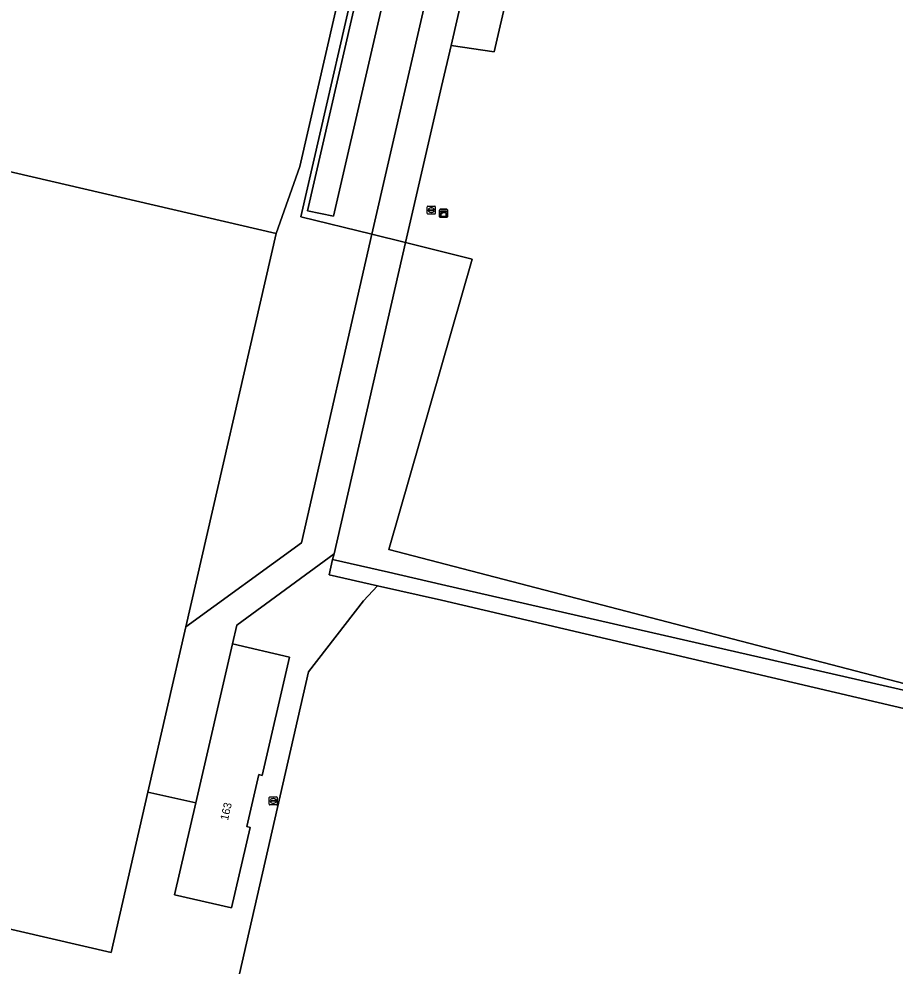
# Model space of a CAD drawing. Extents: x 160203 to 161530, y 379528 to 381797.
# Drawn here: x 160947.2 to 161056.6, y 381499.2 to 381617.4 of the extents above; entities that cross this region are included whole.
import ezdxf

# ---------------------------------------------------------------- set-up
doc = ezdxf.new("R2010")
doc.units = 0
for name, color, linetype in [('IMGEO_Erf', 7, 'Continuous'), ('IMGEO_Grasland_agrarisch', 7, 'Continuous'), ('IMGEO_Grasland_overig', 7, 'Continuous'), ('IMGEO_Groenvoorziening', 7, 'Continuous'), ('IMGEO_Hek', 7, 'Continuous'), ('IMGEO_Kast', 7, 'Continuous'), ('IMGEO_Loofbos', 7, 'Continuous'), ('IMGEO_Pand', 7, 'Continuous'), ('IMGEO_Pand_nummerreeks', 7, 'Continuous'), ('IMGEO_Rijbaan_lokaal_gesloten', 7, 'Continuous'), ('IMGEO_Rioolput', 7, 'Continuous'), ('IMGEO_Voetpad_gesloten', 7, 'Continuous'), ('IMGEO_Waterloop', 7, 'Continuous')]:
    doc.layers.add(name, color=color, linetype=linetype)

msp = doc.modelspace()

# ---------------------------------------------------------------- linework, layer by layer
at = {"layer": 'IMGEO_Erf'}
msp.add_lwpolyline([(161062.09, 381721.23), (161051.03, 381721.77), (161046.1, 381722.18), (161045.95, 381721.32), (161030.18, 381716.2), (161031.67, 381711.63), (161031.06, 381706.3), (161030.96, 381705.4), (161029.69, 381694.26), (161028.46, 381694.55), (161025.49, 381695.25), (161006.56, 381613.31), (161001.18, 381614.12), (161000, 381608.98), (160995.51, 381589.5), (161000, 381588.39), (161003.8, 381587.42), (160993.42, 381551.2), (161084.45, 381527.5)], dxfattribs=at)
msp.add_lwpolyline([(160993.42, 381551.2), (161003.8, 381587.42), (161000, 381588.39), (160995.51, 381589.5), (160986.57, 381550.67), (160986.4, 381549.95), (160993.38, 381548.35), (161000, 381546.84), (161084.45, 381527.5)], close=True, dxfattribs=at)
at = {"layer": 'IMGEO_Grasland_agrarisch'}
msp.add_lwpolyline([(161123.21, 381516.23), (161087.73, 381524.31), (161000, 381544.86), (160992.01, 381546.65), (160990.26, 381544.79), (160983.38, 381535.9), (160973.76, 381493.85), (160972.12, 381488.02), (160970.08, 381480.72), (160992.22, 381474.79), (160979.1, 381415.39), (161000, 381410.48), (161094.22, 381388.52)], close=True, dxfattribs=at)
at = {"layer": 'IMGEO_Grasland_overig'}
msp.add_lwpolyline([(160905.47, 381607.79), (160898.56, 381609.4), (160897.36, 381604.11), (160893.92, 381602.07), (160888.89, 381603.21), (160882.79, 381579.07), (160907.61, 381573.5), (160894.19, 381515.8), (160958.75, 381500.88), (160963.3, 381520.89), (160968.05, 381541.52), (160979.33, 381590.62)], close=True, dxfattribs=at)
msp.add_lwpolyline([(160973.76, 381493.85), (160983.38, 381535.9), (160990.26, 381544.79), (160992.01, 381546.65), (160985.95, 381548.01), (160986.4, 381549.95), (160986.57, 381550.67), (160974.43, 381541.76), (160973.89, 381539.41), (160981.01, 381537.77), (160977.61, 381522.99), (160977.18, 381523.09), (160975.69, 381516.6), (160976.1, 381516.5), (160973.78, 381506.45), (160966.66, 381508.09), (160969.31, 381519.57), (160963.3, 381520.89), (160958.75, 381500.88), (160894.19, 381515.8)], dxfattribs=at)
at = {"layer": 'IMGEO_Groenvoorziening'}
for points in [[(160979.33, 381590.62), (160982.28, 381598.99), (161007.56, 381708.83), (160932.99, 381725.88), (160905.47, 381607.79)], [(161025.49, 381695.25), (161028.46, 381694.55), (161029.69, 381694.26), (161030.96, 381705.4), (161031.06, 381706.3), (161022.69, 381707.62), (161001.18, 381614.12), (161006.56, 381613.31)], [(161150.15, 381500), (161152.01, 381508.05), (161153.71, 381515.38), (161141.46, 381516.56), (161125.47, 381518.11), (161084.45, 381527.5), (161000, 381546.84), (160993.38, 381548.35), (160986.4, 381549.95), (160985.95, 381548.01), (160992.01, 381546.65), (161000, 381544.86), (161087.73, 381524.31), (161123.21, 381516.23), (161094.22, 381388.52), (161000, 381410.48), (160979.1, 381415.39), (160952.41, 381421.66), (160952.15, 381420.57), (161000, 381409.32), (161095.64, 381387.19), (161107.24, 381437.71), (161118.58, 381435.09), (161134.28, 381431.47)]]:
    msp.add_lwpolyline(points, close=True, dxfattribs=at)
msp.add_lwpolyline([(161007.56, 381708.83), (160982.28, 381598.99), (160979.33, 381590.62), (160968.05, 381541.52), (160982.5, 381552.01), (160991.3, 381590.54), (160982.41, 381592.73), (161000, 381669.16)], dxfattribs=at)
at = {"layer": 'IMGEO_Hek'}
for points in [[(161000, 381669.16), (160982.41, 381592.73), (160991.3, 381590.54)], [(160973.76, 381493.85), (160983.38, 381535.9), (160990.26, 381544.79)]]:
    msp.add_lwpolyline(points, dxfattribs=at)
at = {"layer": 'IMGEO_Kast'}
for p, q in [((160999.81, 381593.66), (161000.65, 381593.66)), ((161000.65, 381593.66), (160999.81, 381593.66)), ((160999.74, 381592.73), (160999.74, 381593.57)), ((160999.74, 381593.57), (160999.74, 381592.73)), ((161000.66, 381592.66), (160999.82, 381592.66)), ((160999.82, 381592.66), (161000.66, 381592.66)), ((161000.74, 381593.58), (161000.74, 381592.74)), ((161000.74, 381592.74), (161000.74, 381593.58))]:
    msp.add_line(p, q, dxfattribs=at)
for points in [[(160999.93, 381593.45), (161000.53, 381593.45), (161000.53, 381593.36), (160999.93, 381593.36), (160999.93, 381593.45)], [(160999.93, 381593.27), (161000.53, 381593.27), (161000.53, 381592.78), (160999.93, 381592.78), (160999.93, 381593.27)]]:
    msp.add_lwpolyline(points, dxfattribs=at)
msp.add_circle((161000.02, 381593.12), 0.0377, dxfattribs=at)
for centre, start, end in [((160999.82, 381593.58), 92.4484, 184.2845), ((160999.82, 381593.58), 92.4484, 184.2845), ((161000.66, 381593.58), 2.4484, 94.2845), ((161000.66, 381593.58), 2.4484, 94.2845), ((160999.82, 381592.74), 182.4484, 274.2845), ((160999.82, 381592.74), 182.4484, 274.2845), ((161000.66, 381592.74), 272.4484, 4.2845), ((161000.66, 381592.74), 272.4484, 4.2845)]:
    msp.add_arc(centre, 0.0779, start, end, dxfattribs=at)
at = {"layer": 'IMGEO_Loofbos'}
msp.add_lwpolyline([(161000, 381628.33), (161018.41, 381708.29), (161013.36, 381709.08), (161013.36, 381708.99), (161000, 381651.24), (160986.49, 381592.82), (160983.27, 381593.49), (161000, 381666.23), (161009.91, 381709.33), (161009.85, 381709.64), (161009.35, 381709.72), (161000, 381669.16), (160982.41, 381592.73), (160991.3, 381590.54)], close=True, dxfattribs=at)
at = {"layer": 'IMGEO_Pand'}
msp.add_lwpolyline([(160969.31, 381519.57), (160966.66, 381508.09), (160973.78, 381506.45), (160976.1, 381516.5), (160975.69, 381516.6), (160977.18, 381523.09), (160977.61, 381522.99), (160981.01, 381537.77), (160973.89, 381539.41)], close=True, dxfattribs=at)
at = {"layer": 'IMGEO_Rijbaan_lokaal_gesloten'}
msp.add_lwpolyline([(160995.51, 381589.5), (161000, 381608.98), (161001.18, 381614.12), (161022.69, 381707.62), (161018.41, 381708.29), (161000, 381628.33), (160991.3, 381590.54)], close=True, dxfattribs=at)
at = {"layer": 'IMGEO_Rioolput'}
for p, q in [((160998.22, 381593.13), (160998.22, 381593.98)), ((160998.29, 381594.06), (160999.15, 381594.06)), ((160998.71, 381593.84), (160998.73, 381593.84)), ((160999.22, 381593.98), (160999.22, 381593.13)), ((160999.15, 381593.06), (160998.29, 381593.06)), ((160998.48, 381593.55), (160998.48, 381593.56)), ((160998.52, 381593.6), (160998.92, 381593.6)), ((160998.92, 381593.51), (160998.52, 381593.51)), ((160998.73, 381593.28), (160998.71, 381593.28)), ((160998.96, 381593.56), (160998.96, 381593.55)), ((160978.48, 381519.38), (160978.48, 381520.24)), ((160978.55, 381520.31), (160979.41, 381520.31)), ((160979.41, 381519.31), (160978.55, 381519.31)), ((160978.74, 381519.8), (160978.74, 381519.82)), ((160978.78, 381519.85), (160979.18, 381519.85)), ((160979.18, 381519.77), (160978.78, 381519.77)), ((160978.99, 381519.53), (160978.96, 381519.53)), ((160978.97, 381520.09), (160978.99, 381520.09)), ((160979.22, 381519.82), (160979.22, 381519.8)), ((160979.48, 381520.24), (160979.48, 381519.38))]:
    msp.add_line(p, q, dxfattribs=at)
for points in [[(160998.22, 381593.13), (160998.22, 381593.98)], [(160998.29, 381594.06), (160999.15, 381594.06)], [(160999.22, 381593.98), (160999.22, 381593.13)], [(160999.15, 381593.06), (160998.29, 381593.06)], [(160978.48, 381519.38), (160978.48, 381520.24)], [(160978.55, 381520.31), (160979.41, 381520.31)], [(160979.41, 381519.31), (160978.55, 381519.31)], [(160979.48, 381520.24), (160979.48, 381519.38)]]:
    msp.add_lwpolyline(points, dxfattribs=at)
for centre, radius, start, end in [((160998.3, 381593.98), 0.0765, 91.552, 178.448), ((160998.3, 381593.98), 0.0765, 91.552, 178.448), ((160999.14, 381593.98), 0.0765, 1.552, 88.448), ((160999.14, 381593.98), 0.0765, 1.552, 88.448), ((160998.3, 381593.13), 0.0765, 181.552, 268.448), ((160998.3, 381593.13), 0.0765, 181.552, 268.448), ((160998.52, 381593.56), 0.0403, 85.8775, 175.7526), ((160998.52, 381593.55), 0.0366, 178.938, 274.7102), ((160998.92, 381593.56), 0.0386, 1.7309, 96.639), ((160998.92, 381593.56), 0.043, 264.8664, 352.4533), ((160999.14, 381593.13), 0.0765, 271.552, 358.448), ((160999.14, 381593.13), 0.0765, 271.552, 358.448), ((160978.56, 381520.23), 0.0765, 91.552, 178.448), ((160978.56, 381520.23), 0.0765, 91.552, 178.448), ((160978.56, 381519.38), 0.0765, 181.552, 268.448), ((160978.56, 381519.38), 0.0765, 181.552, 268.448), ((160978.78, 381519.81), 0.0403, 85.8775, 175.7526), ((160978.77, 381519.8), 0.0366, 178.938, 274.7102), ((160979.18, 381519.81), 0.0386, 1.7309, 96.639), ((160979.18, 381519.81), 0.043, 264.8664, 352.4533), ((160979.4, 381520.23), 0.0765, 1.552, 88.448), ((160979.4, 381520.23), 0.0765, 1.552, 88.448), ((160979.4, 381519.38), 0.0765, 271.552, 358.448), ((160979.4, 381519.38), 0.0765, 271.552, 358.448)]:
    msp.add_arc(centre, radius, start, end, dxfattribs=at)
for centre, major_axis, ratio, start_param, end_param in [((160998.71, 381593.56), (-0.387, 0.002), 0.722429, 4.712389, 7.853982), ((160998.73, 381593.56), (-0.39, 0.002), 0.717154, 1.570796, 4.712389), ((160978.97, 381519.81), (-0.387, 0.002), 0.722429, 4.712389, 7.853982), ((160978.99, 381519.81), (-0.39, 0.002), 0.717154, 1.570796, 4.712389)]:
    msp.add_ellipse(centre, major_axis=major_axis, ratio=ratio, start_param=start_param, end_param=end_param, dxfattribs=at)
at = {"layer": 'IMGEO_Voetpad_gesloten'}
msp.add_lwpolyline([(160973.89, 381539.41), (160974.43, 381541.76), (160986.57, 381550.67), (160995.51, 381589.5), (160991.3, 381590.54), (160982.5, 381552.01), (160968.05, 381541.52), (160963.3, 381520.89), (160969.31, 381519.57)], close=True, dxfattribs=at)
at = {"layer": 'IMGEO_Waterloop'}
msp.add_lwpolyline([(160925.18, 381733.04), (160924.8, 381731.34), (160924.43, 381729.71), (160932.06, 381727.96), (161000, 381712.35), (161009.24, 381710.22), (161009.8, 381709.94), (161009.85, 381709.64), (161009.91, 381709.33), (161000, 381666.23), (160983.27, 381593.49), (160986.49, 381592.82), (161000, 381651.24), (161013.36, 381708.99), (161013.36, 381709.08), (161013.43, 381710.21), (161013.3, 381711.43), (161012.91, 381712.23), (161012.2, 381712.77), (161000, 381715.61)], close=True, dxfattribs=at)

# ---------------------------------------------------------------- texts
at = {"layer": 'IMGEO_Pand_nummerreeks'}
msp.add_text('163', height=1, rotation=76.8213, dxfattribs=at).set_placement((160973.32, 381517.3))

doc.saveas('drawing.dxf')
